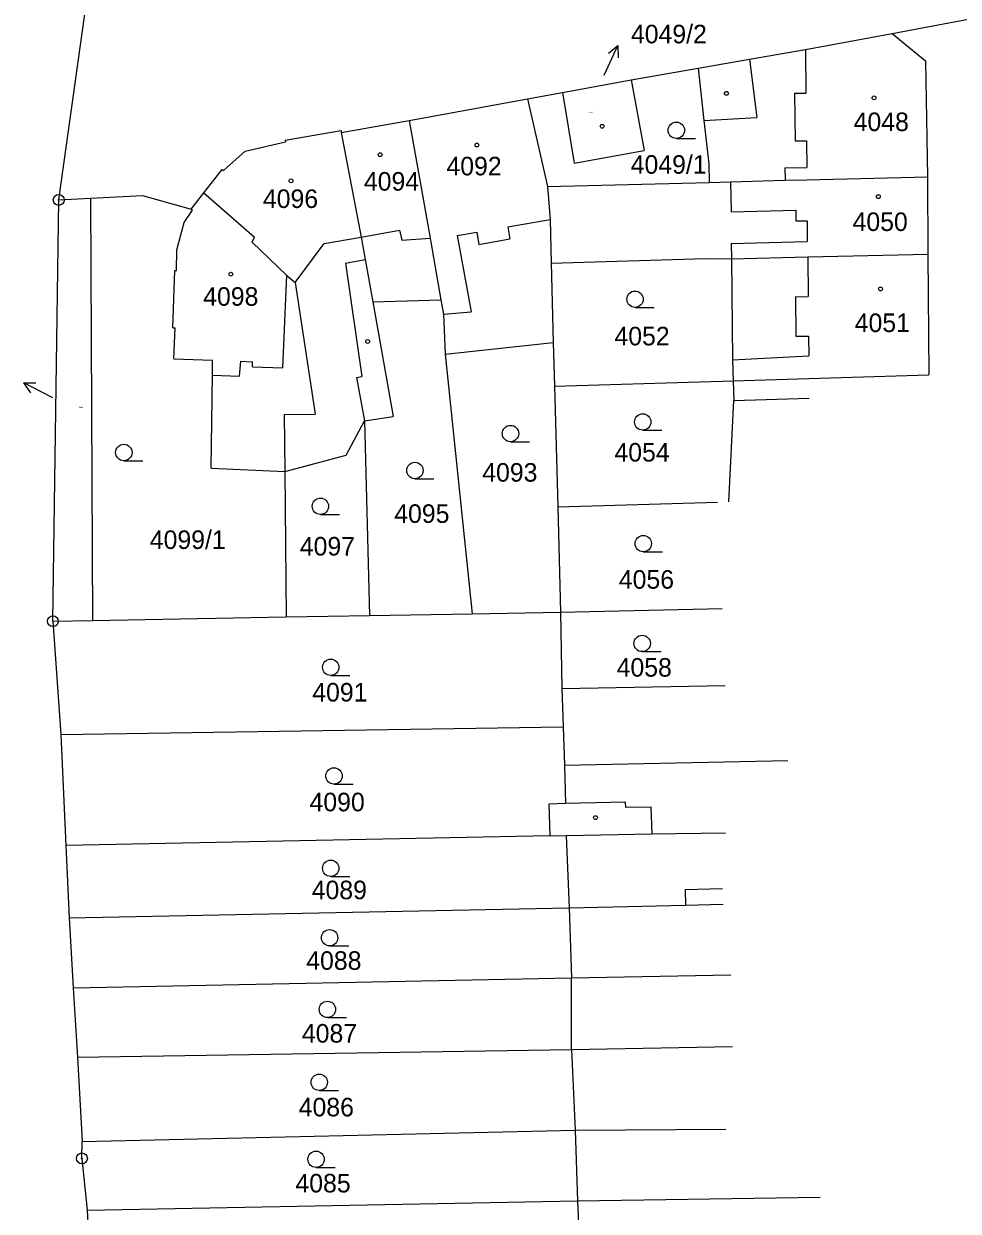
# Model space of a CAD drawing. Extents: x -735092 to -733385, y -1122435 to -1118992.
# Drawn here: x -734369.7 to -734284.1, y -1120442.6 to -1120333.7 of the extents above; entities that cross this region are included whole.
import ezdxf

# ---------------------------------------------------------------- set-up
doc = ezdxf.new("R2010")
doc.units = 0
for name, color, linetype in [('Vrstva 1', 7, 'Continuous'), ('Vrstva 16', 7, 'Continuous'), ('Vrstva 18', 7, 'Continuous'), ('Vrstva 19', 7, 'Continuous'), ('Vrstva 25', 7, 'Continuous'), ('Vrstva 4', 7, 'Continuous')]:
    doc.layers.add(name, color=color, linetype=linetype)

msp = doc.modelspace()

# ---------------------------------------------------------------- linework, layer by layer
at = {"layer": 'Vrstva 1'}
for points in [[(-734366.47, -1120349.89), (-734363.87, -1120331.3)], [(-734290.12, -1120334.65), (-734274.06, -1120331.61)], [(-734298.08, -1120336.12), (-734290.12, -1120334.65)], [(-734290.12, -1120334.65), (-734287.09, -1120337.13)], [(-734303.19, -1120336.99), (-734298.08, -1120336.12)], [(-734307.9, -1120337.83), (-734303.19, -1120336.99)], [(-734287.09, -1120337.13), (-734286.9, -1120347.78)], [(-734314.03, -1120338.89), (-734307.9, -1120337.83)], [(-734307.9, -1120337.83), (-734307.39, -1120342.61)], [(-734320.33, -1120340.06), (-734314.03, -1120338.89)], [(-734314.03, -1120338.89), (-734312.86, -1120345.35)], [(-734334.37, -1120342.6), (-734323.52, -1120340.63)], [(-734323.52, -1120340.63), (-734320.33, -1120340.06)], [(-734323.52, -1120340.63), (-734321.69, -1120348.65)], [(-734320.33, -1120340.06), (-734319.26, -1120346.52)], [(-734340.59, -1120343.7), (-734334.37, -1120342.6)], [(-734334.37, -1120342.6), (-734332.45, -1120353.41)], [(-734307.39, -1120342.61), (-734306.94, -1120346.58)], [(-734345.74, -1120344.42), (-734340.6, -1120343.53)], [(-734340.6, -1120343.53), (-734340.59, -1120343.7)], [(-734340.59, -1120343.7), (-734338.77, -1120353.29)], [(-734349.41, -1120345.43), (-734345.71, -1120344.57)], [(-734345.74, -1120344.42), (-734345.71, -1120344.57)], [(-734351.37, -1120347.19), (-734349.41, -1120345.43)], [(-734319.26, -1120346.52), (-734312.86, -1120345.35)], [(-734353.17, -1120349.25), (-734351.49, -1120347.1)], [(-734351.49, -1120347.1), (-734351.37, -1120347.19)], [(-734306.94, -1120346.58), (-734306.9, -1120348.28)], [(-734321.69, -1120348.65), (-734306.9, -1120348.28)], [(-734306.9, -1120348.28), (-734304.95, -1120348.23)], [(-734304.95, -1120348.23), (-734299.94, -1120348.08)], [(-734299.94, -1120348.08), (-734297.95, -1120348.06)], [(-734297.95, -1120348.06), (-734286.9, -1120347.78)], [(-734286.9, -1120347.78), (-734286.88, -1120354.85)], [(-734354.34, -1120350.75), (-734353.17, -1120349.25)], [(-734353.17, -1120349.25), (-734348.53, -1120353.29)], [(-734321.69, -1120348.65), (-734321.47, -1120351.69)], [(-734367, -1120388.5), (-734366.47, -1120349.89)], [(-734366.47, -1120349.89), (-734363.55, -1120349.74)], [(-734363.55, -1120349.74), (-734358.79, -1120349.49)], [(-734363.55, -1120349.74), (-734363.38, -1120388.43)], [(-734358.79, -1120349.49), (-734354.34, -1120350.75)], [(-734354.97, -1120351.97), (-734354.22, -1120350.84)], [(-734354.34, -1120350.75), (-734354.22, -1120350.84)], [(-734355.65, -1120354.46), (-734354.97, -1120351.97)], [(-734321.47, -1120351.69), (-734321.36, -1120355.7)], [(-734348.75, -1120353.75), (-734348.53, -1120353.29)], [(-734338.77, -1120353.29), (-734338.4, -1120355.36)], [(-734332.45, -1120353.41), (-734332.42, -1120353.58)], [(-734332.42, -1120353.58), (-734331.46, -1120359.04)], [(-734355.69, -1120356.37), (-734355.65, -1120354.46)], [(-734348.75, -1120353.75), (-734345.57, -1120356.82)], [(-734338.4, -1120355.36), (-734337.71, -1120359.24)], [(-734321.36, -1120355.7), (-734307.24, -1120355.25)], [(-734321.36, -1120355.7), (-734321.17, -1120362.95)], [(-734307.24, -1120355.25), (-734304.84, -1120355.29)], [(-734304.84, -1120355.29), (-734297.87, -1120355.12)], [(-734304.84, -1120355.29), (-734304.76, -1120364.55)], [(-734297.87, -1120355.12), (-734286.88, -1120354.85)], [(-734286.88, -1120354.85), (-734286.76, -1120365.92)], [(-734356.01, -1120361.61), (-734355.85, -1120356.37)], [(-734355.85, -1120356.37), (-734355.69, -1120356.37)], [(-734345.57, -1120356.82), (-734344.82, -1120357.47)], [(-734344.82, -1120357.47), (-734342.99, -1120369.54)], [(-734337.71, -1120359.24), (-734331.46, -1120359.04)], [(-734331.46, -1120359.04), (-734331.22, -1120360.37)], [(-734337.71, -1120359.24), (-734335.83, -1120369.73)], [(-734331.22, -1120360.37), (-734331.07, -1120364.04)], [(-734356.01, -1120361.61), (-734355.81, -1120361.62)], [(-734355.93, -1120364.46), (-734355.81, -1120361.62)], [(-734331.07, -1120364.04), (-734321.17, -1120362.95)], [(-734321.17, -1120362.95), (-734321.06, -1120366.97)], [(-734355.93, -1120364.46), (-734352.38, -1120364.59)], [(-734352.4, -1120365.94), (-734352.38, -1120364.59)], [(-734331.07, -1120364.04), (-734328.6, -1120387.82)], [(-734304.76, -1120364.55), (-734304.69, -1120366.47)], [(-734352.52, -1120374.46), (-734352.4, -1120365.94)], [(-734321.06, -1120366.97), (-734304.69, -1120366.47)], [(-734304.69, -1120366.47), (-734297.75, -1120366.26)], [(-734304.69, -1120366.47), (-734304.64, -1120368.28)], [(-734297.75, -1120366.26), (-734286.76, -1120365.92)], [(-734321.06, -1120366.97), (-734320.77, -1120378.02)], [(-734305.09, -1120377.56), (-734304.64, -1120368.28)], [(-734345.81, -1120369.57), (-734342.99, -1120369.54)], [(-734345.81, -1120369.57), (-734345.77, -1120374.77)], [(-734338.46, -1120370.15), (-734335.83, -1120369.73)], [(-734340.13, -1120373.27), (-734338.46, -1120370.15)], [(-734338.46, -1120370.15), (-734338, -1120387.98)], [(-734345.77, -1120374.77), (-734340.13, -1120373.27)], [(-734352.52, -1120374.46), (-734345.77, -1120374.77)], [(-734345.77, -1120374.77), (-734345.65, -1120388.11)], [(-734320.77, -1120378.02), (-734306.13, -1120377.59)], [(-734320.77, -1120378.02), (-734320.51, -1120387.68)], [(-734320.51, -1120387.68), (-734305.71, -1120387.35)], [(-734367, -1120388.5), (-734363.38, -1120388.43)], [(-734367, -1120388.5), (-734366.29, -1120398.88)], [(-734363.38, -1120388.43), (-734345.65, -1120388.11)], [(-734345.65, -1120388.11), (-734338, -1120387.98)], [(-734338, -1120387.98), (-734328.6, -1120387.82)], [(-734328.6, -1120387.82), (-734320.51, -1120387.68)], [(-734320.51, -1120387.68), (-734320.38, -1120394.68)], [(-734320.38, -1120394.68), (-734305.44, -1120394.39)], [(-734320.38, -1120394.68), (-734320.26, -1120398.18)], [(-734366.29, -1120398.88), (-734320.26, -1120398.18)], [(-734320.26, -1120398.18), (-734320.14, -1120401.68)], [(-734366.29, -1120398.88), (-734365.82, -1120409.06)], [(-734320.14, -1120401.68), (-734299.68, -1120401.28)], [(-734320.14, -1120401.68), (-734320.06, -1120405.22)], [(-734320.06, -1120405.22), (-734321.57, -1120405.26)], [(-734321.57, -1120405.26), (-734321.48, -1120408.16)], [(-734321.48, -1120408.16), (-734320, -1120408.13)], [(-734320, -1120408.13), (-734312.13, -1120408)], [(-734320, -1120408.13), (-734319.72, -1120414.76)], [(-734312.13, -1120408), (-734305.39, -1120407.88)], [(-734321.48, -1120408.16), (-734365.82, -1120409.06)], [(-734365.82, -1120409.06), (-734365.52, -1120415.7)], [(-734319.72, -1120414.76), (-734309.05, -1120414.52)], [(-734309.05, -1120414.52), (-734305.62, -1120414.44)], [(-734365.52, -1120415.7), (-734319.72, -1120414.76)], [(-734365.52, -1120415.7), (-734365.14, -1120422.11)], [(-734319.72, -1120414.76), (-734319.49, -1120421.17)], [(-734365.14, -1120422.11), (-734319.49, -1120421.17)], [(-734319.51, -1120427.76), (-734319.49, -1120421.17)], [(-734319.49, -1120421.17), (-734304.92, -1120420.91)], [(-734365.14, -1120422.11), (-734364.75, -1120428.45)], [(-734319.51, -1120427.76), (-734304.75, -1120427.47)], [(-734364.75, -1120428.45), (-734319.51, -1120427.76)], [(-734364.75, -1120428.45), (-734364.34, -1120436.17)], [(-734319.51, -1120427.76), (-734319.17, -1120435.15)], [(-734364.34, -1120436.17), (-734319.17, -1120435.15)], [(-734319.17, -1120435.15), (-734305.36, -1120435.04)], [(-734319.17, -1120435.15), (-734318.94, -1120441.62)], [(-734364.35, -1120437.73), (-734364.34, -1120436.17)], [(-734364.35, -1120437.73), (-734363.88, -1120442.48)], [(-734363.88, -1120442.48), (-734318.94, -1120441.62)], [(-734318.94, -1120441.62), (-734296.74, -1120441.28)], [(-734318.94, -1120441.62), (-734318.69, -1120448.02)], [(-734363.88, -1120442.48), (-734363.49, -1120449.32)]]:
    msp.add_lwpolyline(points, dxfattribs=at)
at = {"layer": 'Vrstva 25'}
for points in [[(-734316.5, -1120338.47), (-734315.261, -1120335.738)], [(-734316.13, -1120336.443), (-734315.261, -1120335.738), (-734315.219, -1120336.856)], [(-734309.9, -1120344.26), (-734308.15, -1120344.26)], [(-734313.68, -1120359.74), (-734311.93, -1120359.74)], [(-734367.01, -1120368.03), (-734369.675, -1120366.655)], [(-734369.016, -1120367.558), (-734369.675, -1120366.655), (-734368.557, -1120366.669)], [(-734312.98, -1120370.99), (-734311.23, -1120370.99)], [(-734325.09, -1120372.05), (-734323.34, -1120372.05)], [(-734360.51, -1120373.79), (-734358.76, -1120373.79)], [(-734333.85, -1120375.44), (-734332.1, -1120375.44)], [(-734342.5, -1120378.72), (-734340.75, -1120378.72)], [(-734312.93, -1120382.14), (-734311.18, -1120382.14)], [(-734313.03, -1120391.29), (-734311.28, -1120391.29)], [(-734341.56, -1120393.47), (-734339.81, -1120393.47)], [(-734341.26, -1120403.43), (-734339.51, -1120403.43)], [(-734341.56, -1120411.89), (-734339.81, -1120411.89)], [(-734341.66, -1120418.26), (-734339.91, -1120418.26)], [(-734341.86, -1120424.83), (-734340.11, -1120424.83)], [(-734342.61, -1120431.5), (-734340.86, -1120431.5)], [(-734342.9, -1120438.56), (-734341.15, -1120438.56)]]:
    msp.add_lwpolyline(points, dxfattribs=at)
for centre, radius in [((-734305.32, -1120340.13), 0.175), ((-734291.79, -1120340.53), 0.175), ((-734309.9, -1120343.51), 0.75), ((-734316.69, -1120343.14), 0.175), ((-734328.18, -1120344.86), 0.175), ((-734337.03, -1120345.75), 0.175), ((-734345.19, -1120348.14), 0.175), ((-734366.47, -1120349.89), 0.5), ((-734366.47, -1120349.89), 0.032), ((-734291.4, -1120349.59), 0.175), ((-734350.71, -1120356.7), 0.175), ((-734291.2, -1120358.05), 0.175), ((-734313.68, -1120358.99), 0.75), ((-734338.18, -1120362.87), 0.175), ((-734312.98, -1120370.24), 0.75), ((-734325.09, -1120371.3), 0.75), ((-734360.51, -1120373.04), 0.75), ((-734333.85, -1120374.69), 0.75), ((-734342.5, -1120377.97), 0.75), ((-734312.93, -1120381.39), 0.75), ((-734367, -1120388.5), 0.5), ((-734367, -1120388.5), 0.032), ((-734313.03, -1120390.54), 0.75), ((-734341.56, -1120392.72), 0.75), ((-734341.26, -1120402.68), 0.75), ((-734317.3, -1120406.5), 0.175), ((-734341.56, -1120411.14), 0.75), ((-734341.66, -1120417.51), 0.75), ((-734341.86, -1120424.08), 0.75), ((-734342.61, -1120430.75), 0.75), ((-734364.35, -1120437.73), 0.5), ((-734342.9, -1120437.81), 0.75), ((-734364.35, -1120437.73), 0.032)]:
    msp.add_circle(centre, radius, dxfattribs=at)
at = {"layer": 'Vrstva 4'}
for points in [[(-734298.08, -1120336.12), (-734298.04, -1120340.1)], [(-734303.19, -1120336.99), (-734302.53, -1120342.35)], [(-734299.08, -1120340.11), (-734298.04, -1120340.1)], [(-734299.08, -1120340.11), (-734299.03, -1120344.49)], [(-734307.39, -1120342.61), (-734302.53, -1120342.35)], [(-734299.03, -1120344.49), (-734297.99, -1120344.48)], [(-734297.99, -1120344.48), (-734297.96, -1120346.92)], [(-734299.95, -1120346.94), (-734297.96, -1120346.92)], [(-734299.95, -1120346.94), (-734299.94, -1120348.08)], [(-734304.95, -1120348.23), (-734304.88, -1120350.98)], [(-734304.88, -1120350.98), (-734298.97, -1120350.82)], [(-734298.97, -1120350.82), (-734298.96, -1120351.82)], [(-734325.33, -1120352.36), (-734321.47, -1120351.69)], [(-734325.33, -1120352.36), (-734325.14, -1120353.47)], [(-734298.96, -1120351.82), (-734297.91, -1120351.81)], [(-734297.91, -1120351.81), (-734297.91, -1120353.7)], [(-734342.15, -1120353.89), (-734338.77, -1120353.29)], [(-734338.77, -1120353.29), (-734335.26, -1120352.66)], [(-734335.26, -1120352.66), (-734335.04, -1120353.59)], [(-734335.04, -1120353.59), (-734332.45, -1120353.41)], [(-734329.98, -1120353.16), (-734328.18, -1120352.85)], [(-734329.98, -1120353.16), (-734328.68, -1120360.14)], [(-734328.18, -1120352.85), (-734327.98, -1120353.99)], [(-734327.98, -1120353.99), (-734325.14, -1120353.47)], [(-734304.87, -1120353.87), (-734297.91, -1120353.7)], [(-734344.82, -1120357.47), (-734342.15, -1120353.89)], [(-734304.87, -1120353.87), (-734304.84, -1120355.29)], [(-734340.19, -1120355.68), (-734338.4, -1120355.36)], [(-734340.19, -1120355.68), (-734338.72, -1120366.08)], [(-734297.87, -1120355.12), (-734297.83, -1120358.75)], [(-734345.95, -1120365.28), (-734345.57, -1120356.82)], [(-734298.99, -1120358.76), (-734297.83, -1120358.75)], [(-734298.99, -1120358.76), (-734298.95, -1120362.39)], [(-734331.22, -1120360.37), (-734328.68, -1120360.14)], [(-734298.95, -1120362.39), (-734297.79, -1120362.38)], [(-734297.79, -1120362.38), (-734297.77, -1120364.19)], [(-734304.76, -1120364.55), (-734297.77, -1120364.19)], [(-734349.9, -1120366.03), (-734349.78, -1120364.68)], [(-734349.78, -1120364.68), (-734348.72, -1120364.72)], [(-734348.73, -1120365.18), (-734348.72, -1120364.72)], [(-734348.73, -1120365.18), (-734345.95, -1120365.28)], [(-734352.4, -1120365.94), (-734349.9, -1120366.03)], [(-734339.21, -1120366.17), (-734338.72, -1120366.08)], [(-734339.21, -1120366.17), (-734338.46, -1120370.15)], [(-734304.64, -1120368.28), (-734297.73, -1120368.07)], [(-734314.55, -1120405.07), (-734320.06, -1120405.22)], [(-734314.54, -1120405.57), (-734314.55, -1120405.07)], [(-734312.22, -1120405.54), (-734314.54, -1120405.57)], [(-734312.13, -1120408), (-734312.22, -1120405.54)], [(-734309.08, -1120413.09), (-734305.66, -1120413.01)], [(-734309.08, -1120413.09), (-734309.05, -1120414.52)]]:
    msp.add_lwpolyline(points, dxfattribs=at)

# ---------------------------------------------------------------- texts
at = {"layer": 'Vrstva 16'}
msp.add_text('4049/2', height=1.7, dxfattribs=at).set_placement((-734314.06, -1120335.54))
at = {"layer": 'Vrstva 18'}
for s, height, p in [('4049/1', 1.7, (-734314.08, -1120347.49)), ('4052', 1.7, (-734315.57, -1120363.22)), ('4099/2', 0.1, (-734364.65, -1120368.95)), ('4054', 1.7, (-734315.57, -1120373.87)), ('4093', 1.7, (-734327.68, -1120375.71)), ('4095', 1.7, (-734335.74, -1120379.49)), ('4099/1', 1.7, (-734358.13, -1120381.88)), ('4097', 1.7, (-734344.39, -1120382.48)), ('4056', 1.7, (-734315.17, -1120385.52)), ('4058', 1.7, (-734315.37, -1120393.58)), ('4091', 1.7, (-734343.25, -1120395.86)), ('4090', 1.7, (-734343.5, -1120405.92)), ('4089', 1.7, (-734343.3, -1120413.98)), ('4088', 1.7, (-734343.8, -1120420.45)), ('4087', 1.7, (-734344.2, -1120427.12)), ('4086', 1.7, (-734344.49, -1120433.88)), ('4085', 1.7, (-734344.79, -1120440.85))]:
    msp.add_text(s, height=height, dxfattribs=at).set_placement(p)
at = {"layer": 'Vrstva 19'}
for s, height, p in [('4049/2', 0.1, (-734317.95, -1120341.92)), ('4048', 1.7, (-734293.66, -1120343.58)), ('4092', 1.7, (-734330.96, -1120347.64)), ('4094', 1.7, (-734338.52, -1120349.04)), ('4096', 1.7, (-734347.77, -1120350.63)), ('4050', 1.7, (-734293.76, -1120352.74)), ('4098', 1.7, (-734353.24, -1120359.59)), ('4051', 1.7, (-734293.56, -1120362))]:
    msp.add_text(s, height=height, dxfattribs=at).set_placement(p)

doc.saveas('drawing.dxf')
